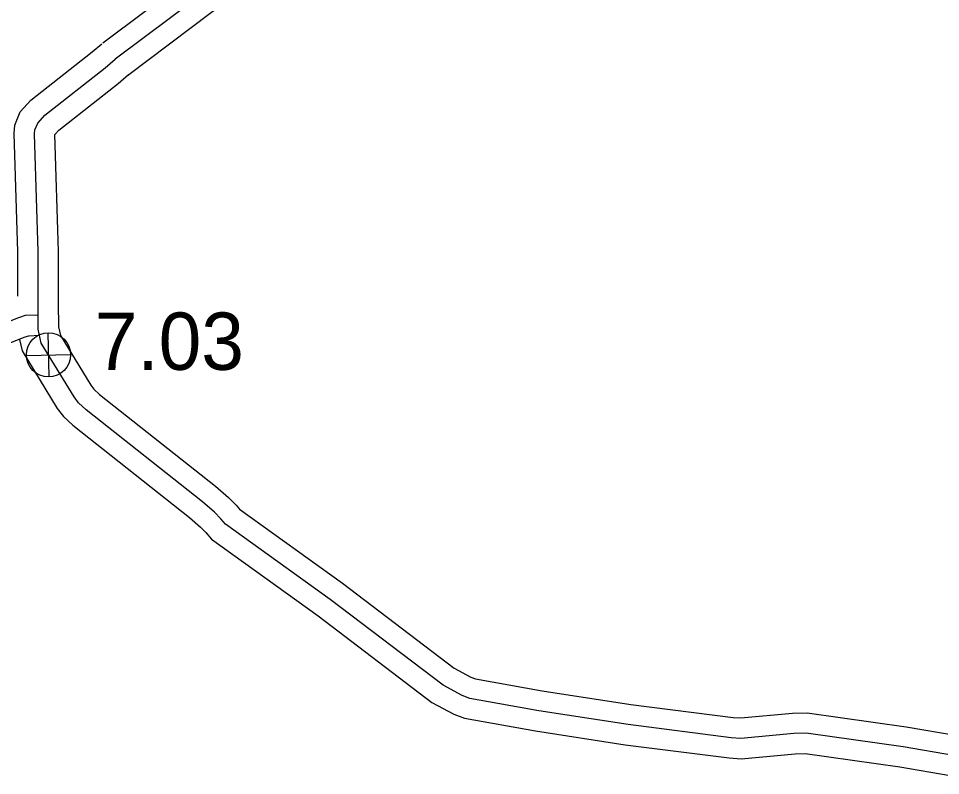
# Model space of a CAD drawing. Extents: x -83719 to 153526, y -11835 to 11446.
# Drawn here: x -2738.1 to -2511.6, y -690.9 to -505 of the extents above; entities that cross this region are included whole.
import ezdxf

# ---------------------------------------------------------------- set-up
doc = ezdxf.new("R2010")
doc.units = 0
for name, color, linetype in [('Level 10', 7, 'Continuous'), ('Level 25', 7, 'Continuous'), ('Level 26', 7, 'Continuous'), ('Level 59', 7, 'Continuous')]:
    doc.layers.add(name, color=color, linetype=linetype)

msp = doc.modelspace()

# ---------------------------------------------------------------- linework, layer by layer
at = {"layer": 'Level 10'}
for points in [[(-2717.39, -510.94), (-2696.6, -495.34), (-2685.56, -487.37), (-2678.13, -482.81), (-2663.05, -477.18), (-2647.67, -465.65), (-2640.03, -460.17), (-2611.5, -443.04), (-2585.75, -428.74), (-2583.38, -426.69), (-2579.12, -422), (-2562.31, -401.52), (-2559.08, -397.84), (-2551.11, -392.09), (-2515.08, -380.93)], [(-2711.39, -518.94), (-2690.67, -503.39), (-2680.01, -495.7), (-2673.72, -491.84), (-2658.2, -486.05), (-2641.76, -473.71), (-2634.54, -468.54), (-2606.49, -451.7), (-2579.97, -436.98), (-2576.37, -433.84), (-2571.55, -428.53), (-2554.69, -408), (-2552.31, -405.29), (-2546.59, -401.16), (-2512.12, -390.49)], [(-2738.32, -573.18), (-2738.33, -562.25), (-2739.22, -533.22), (-2739.07, -531.13), (-2737.69, -527.89), (-2735.1, -525.04), (-2720.01, -513.18), (-2717.66, -511.15)], [(-2728.32, -577.78), (-2728.33, -562.09), (-2729.2, -533.49), (-2729.15, -533.36), (-2728.26, -532.38), (-2713.65, -520.9), (-2711.12, -518.72)], [(-2728.32, -577.84), (-2728.29, -580.71), (-2727.84, -582.83), (-2720.37, -595.06), (-2719.66, -595.98), (-2718.27, -597.3), (-2689.7, -619.8), (-2686.51, -622.61), (-2684.68, -624.5), (-2683.87, -625.46), (-2658.55, -643.64), (-2631.11, -664.52), (-2627.02, -666.72), (-2625.87, -667.15), (-2609.49, -670.06), (-2587.64, -673.43), (-2562.55, -676.63), (-2560.66, -676.75), (-2547.94, -675.61), (-2544.34, -675.47), (-2519.99, -678.91), (-2507.5, -681.04)], [(-2959.1, -617.82), (-2916, -617.3), (-2870.61, -616.06), (-2803.95, -613.92), (-2791.79, -613.47), (-2787.95, -613.21), (-2784.66, -612.39), (-2782.22, -611.11), (-2780.08, -609.4), (-2778.2, -607.36), (-2769.53, -596.19), (-2736.47, -583.18), (-2735.6, -582.91), (-2733.07, -582.78)], [(-2737.85, -583.84), (-2737.27, -586.58), (-2728.62, -600.74), (-2727.11, -602.7), (-2724.81, -604.87), (-2696.1, -627.49), (-2693.42, -629.86), (-2692.09, -631.22), (-2690.7, -632.86), (-2664.5, -651.68), (-2636.54, -672.96), (-2631.17, -675.84), (-2628.54, -676.84), (-2611.12, -679.92), (-2589.03, -683.33), (-2563.53, -686.58), (-2560.55, -686.78), (-2547.3, -685.59), (-2544.85, -685.5), (-2521.53, -688.79), (-2509.19, -690.9)]]:
    msp.add_lwpolyline(points, dxfattribs=at)
at = {"layer": 'Level 26'}
for p, q in [((-2730.63, -593.01), (-2730.88, -582.16)), ((-2736.18, -587.71), (-2725.33, -587.46))]:
    msp.add_line(p, q, dxfattribs=at)
msp.add_circle((-2730.76, -587.58), 5.43, dxfattribs=at)
at = {"layer": 'Level 59'}
for points in [[(-2513.6, -385.71), (-2548.85, -396.62), (-2555.69, -401.57), (-2558.5, -404.76), (-2575.34, -425.27), (-2579.88, -430.26), (-2582.86, -432.86), (-2609, -447.37), (-2637.28, -464.36), (-2644.72, -469.68), (-2660.63, -481.62), (-2675.93, -487.33), (-2682.78, -491.54), (-2693.64, -499.36), (-2714.39, -514.94)], [(-2508.35, -685.97), (-2520.76, -683.85), (-2544.59, -680.48), (-2547.62, -680.6), (-2560.61, -681.77), (-2563.04, -681.6), (-2588.34, -678.38), (-2610.31, -674.99), (-2627.21, -672), (-2629.09, -671.28), (-2633.82, -668.74), (-2661.52, -647.66), (-2687.28, -629.16), (-2688.39, -627.86), (-2689.96, -626.23), (-2692.9, -623.64), (-2721.54, -601.09), (-2723.39, -599.34), (-2724.49, -597.9), (-2732.56, -584.71), (-2733.29, -581.26), (-2733.32, -577.79), (-2733.33, -562.17), (-2734.21, -533.32), (-2734.14, -532.32), (-2733.42, -530.63), (-2731.68, -528.71), (-2716.83, -517.04), (-2714.39, -514.94)], [(-2733.32, -577.79), (-2736.48, -577.94), (-2738.13, -578.46), (-2772.64, -592.04), (-2782.02, -604.12), (-2783.51, -605.74), (-2784.97, -606.91), (-2786.45, -607.69), (-2788.73, -608.25), (-2792.05, -608.48), (-2804.13, -608.92), (-2870.76, -611.06), (-2916.1, -612.3), (-2959.44, -612.82)]]:
    msp.add_lwpolyline(points, dxfattribs=at)

# ---------------------------------------------------------------- texts
at = {"layer": 'Level 25'}
msp.add_text('7.03', height=14.08, dxfattribs=at).set_placement((-2719.39, -591.26))

doc.saveas('drawing.dxf')
